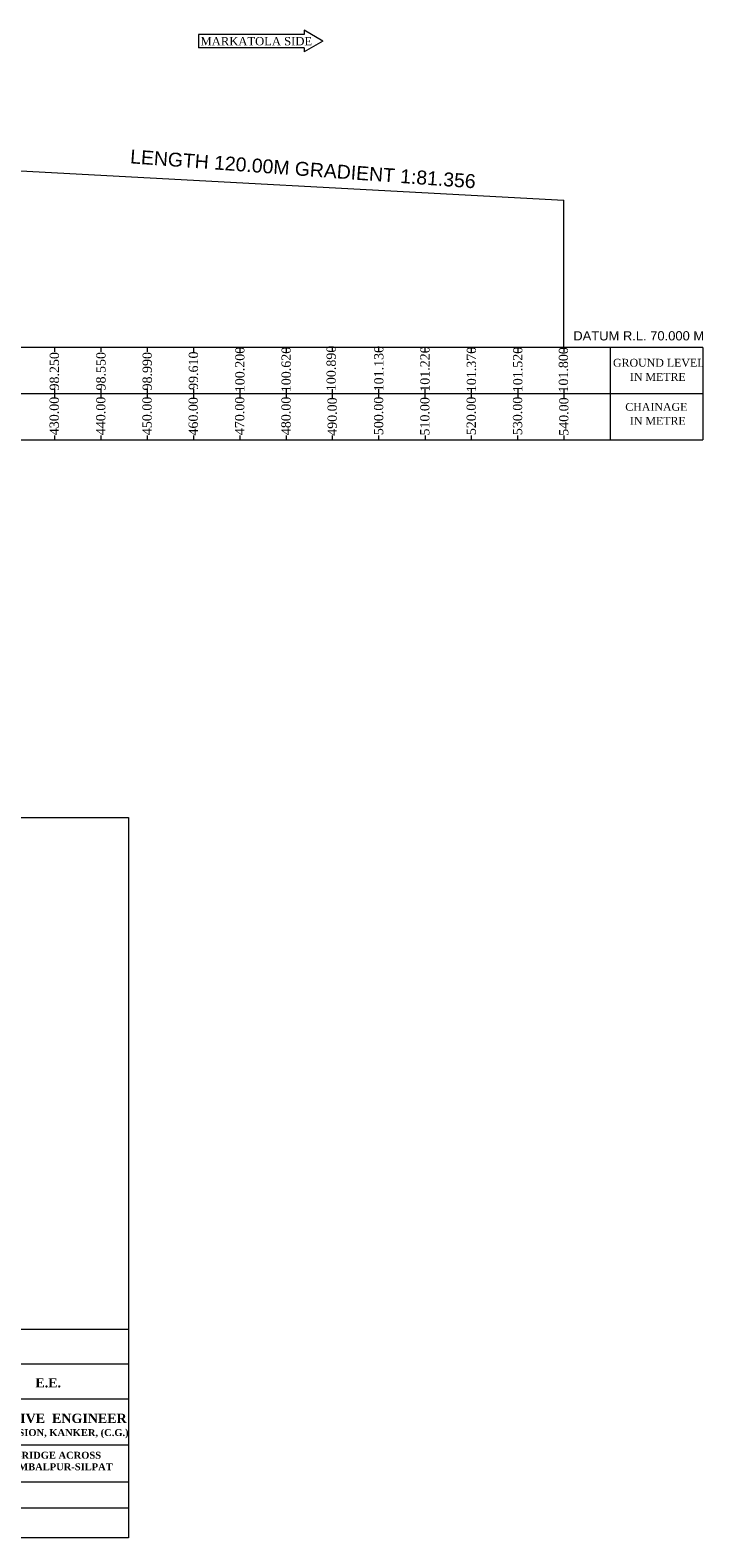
# Model space of a CAD drawing. Header units: millimetres. Extents: x -20950785 to 389010297, y -11535949 to 14056629.
# Tile 626 of 654: x 12398480 to 12543730, y 848034 to 1173639. Entities that reach past the tile are written whole.
import ezdxf

# ---------------------------------------------------------------- set-up
doc = ezdxf.new("R2010")
doc.units = ezdxf.units.MM
doc.header["$LTSCALE"] = 60
doc.header["$MEASUREMENT"] = 0
doc.linetypes.add('ACAD_ISO03W100', pattern=[30, 12, -18])
doc.layers.add('PDF_H.F.L.', color=7, linetype='ACAD_ISO03W100')
doc.layers.add('PDF_TEXT', color=7, linetype='Continuous')
doc.styles.add('Annotative', font='arial.ttf')
doc.styles.add('PDF Arial Bold', font='times.ttf')
doc.styles.add('style1', font='txt.shx', dxfattribs={"height": 1})

msp = doc.modelspace()

# ---------------------------------------------------------------- linework, layer by layer
at = {"linetype": 'Continuous', "lineweight": 9}
for p, q in [((12457631.17, 1172729.5), (12434839.51, 1172729.5)), ((12457631.17, 1173639.22), (12457631.17, 1172729.5)), ((12461701, 1171289.5), (12457631.17, 1173639.22)), ((12457631.17, 1169849.5), (12434839.51, 1169849.5)), ((12461701, 1171289.5), (12457631.17, 1168939.78)), ((12457631.17, 1169849.5), (12457631.17, 1168939.78))]:
    msp.add_line(p, q, dxfattribs=at)
at = {"color": 7, "linetype": 'Continuous', "lineweight": 9, "ltscale": 2}
for p, q in [((12434839.51, 1172729.5), (12434839.51, 1169849.5)), ((12393726.5, 1143408), (12513726.5, 1136933)), ((12513726.5, 1105133), (12513726.5, 1136933)), ((12543726.5, 1105133), (12543726.5, 1085137))]:
    msp.add_line(p, q, dxfattribs=at)
at = {"color": 7, "linetype": 'Continuous', "lineweight": 9}
for p, q in [((12513726.5, 1105133), (12373726.5, 1105133)), ((12403726.5, 1105133), (12403726.5, 1104133)), ((12413726.5, 1105133), (12413726.5, 1104133)), ((12423726.5, 1105133), (12423726.5, 1104133)), ((12433726.5, 1105133), (12433726.5, 1104133)), ((12443726.5, 1105133), (12443726.5, 1104133)), ((12453726.5, 1105133), (12453726.5, 1104133)), ((12463726.5, 1105133), (12463726.5, 1104133)), ((12463726.5, 1105133), (12463726.5, 1104133)), ((12473726.5, 1105133), (12473726.5, 1104133)), ((12483726.5, 1105133), (12483726.5, 1104133)), ((12493726.5, 1105133), (12493726.5, 1104133)), ((12543726.5, 1105133), (12503726.5, 1105133)), ((12503803, 1105133), (12503803, 1104133)), ((12513729.5, 1105133), (12513729.5, 1104133)), ((12523726.5, 1105137), (12523726.5, 1085137)), ((12543729.5, 1105133), (12543729.5, 1104133)), ((12513726.5, 1095133), (12373726.5, 1095133)), ((12403726.5, 1096133), (12403726.5, 1094133)), ((12413726.5, 1096133), (12413726.5, 1094133)), ((12423726.5, 1096133), (12423726.5, 1094133)), ((12433726.5, 1096133), (12433726.5, 1094133)), ((12443726.5, 1096133), (12443726.5, 1094133)), ((12453726.5, 1096133), (12453726.5, 1094133)), ((12463726.5, 1096133), (12463726.5, 1094133)), ((12463726.5, 1096133), (12463726.5, 1094133)), ((12473726.5, 1096133), (12473726.5, 1094133)), ((12483726.5, 1096133), (12483726.5, 1094133)), ((12493726.5, 1096133), (12493726.5, 1094133)), ((12543726.5, 1095133), (12503726.5, 1095133)), ((12503803, 1096133), (12503803, 1094133)), ((12513729.5, 1096133), (12513729.5, 1094133)), ((12373726.5, 1085133.91), (12543726.5, 1085137)), ((12403726.5, 1086133), (12403726.5, 1085133)), ((12413726.5, 1086133), (12413726.5, 1085133)), ((12423726.5, 1086133), (12423726.5, 1085133)), ((12433726.5, 1086133), (12433726.5, 1085133)), ((12443726.5, 1086133), (12443726.5, 1085133)), ((12453726.5, 1086133), (12453726.5, 1085133)), ((12463726.5, 1086133), (12463726.5, 1085133)), ((12463726.5, 1086133), (12463726.5, 1085133)), ((12473726.5, 1086133), (12473726.5, 1085133)), ((12483800.04, 1086133), (12483800.04, 1085133)), ((12493726.5, 1086133), (12493726.5, 1085133)), ((12503726.5, 1086133), (12503726.5, 1085133)), ((12513726.5, 1086133), (12513726.5, 1085133)), ((12523726.5, 1086133), (12523726.5, 1085133))]:
    msp.add_line(p, q, dxfattribs=at)
at = {"color": 7, "linetype": 'Continuous', "lineweight": 9, "ltscale": 20}
msp.add_lwpolyline([(12160044, 1003593), (12419693.46, 1003593), (12419693.46, 848033.5), (12160044, 848033.5)], close=True, dxfattribs=at)
at = {"layer": 'PDF_H.F.L.', "color": 7, "linetype": 'Continuous', "lineweight": 9}
for p, q in [((12419693.46, 893033.5), (12344693.46, 893033.5)), ((12419693.46, 885533.5), (12327905.23, 885533.5)), ((12327905.23, 878033.5), (12419693.46, 878033.5)), ((12419693.46, 868033.5), (12327905.23, 868033.5)), ((12327905.23, 860154.59), (12419693.46, 860154.59)), ((12351439.29, 854533.5), (12419693.46, 854533.5))]:
    msp.add_line(p, q, dxfattribs=at)

# ---------------------------------------------------------------- texts
at = {"linetype": 'Continuous', "lineweight": 9}
for s, insert, char_height, attachment_point, style in [('{\\fTimes New Roman|b0|i0|c0|p18;MARKATOLA SIDE}', (12459360.22, 1172156.97), 1800, 3, 'style1'), ('DATUM R.L. 70.000 M', (12515760.24, 1108631.53), 2000, 1, 'Annotative')]:
    msp.add_mtext(s, dxfattribs=dict(at, insert=insert, char_height=char_height, attachment_point=attachment_point, style=style))
at = {"linetype": 'Continuous', "lineweight": 9, "char_height": 2000, "attachment_point": 1, "rotation": 90}
for s, insert in [('{\\fTimes New Roman|b0|i0|c0|p18;98.250}', (12402703.53, 1095813.06)), ('{\\fTimes New Roman|b0|i0|c0|p18;98.550}', (12412754.52, 1095824.8)), ('{\\fTimes New Roman|b0|i0|c0|p18;98.990}', (12422754.52, 1095824.8)), ('{\\fTimes New Roman|b0|i0|c0|p18;99.610}', (12432725.65, 1095938.16)), ('{\\fTimes New Roman|b0|i0|c0|p18;100.200}', (12442754.52, 1095442.35)), ('{\\fTimes New Roman|b0|i0|c0|p18;100.620}', (12452754.52, 1095443.26)), ('{\\fTimes New Roman|b0|i0|c0|p18;100.890}', (12462477.22, 1095682.17)), ('{\\fTimes New Roman|b0|i0|c0|p18;101.130}', (12472755.8, 1095631.6)), ('{\\fTimes New Roman|b0|i0|c0|p18;101.220}', (12482725.65, 1095555.71)), ('{\\fTimes New Roman|b0|i0|c0|p18;101.370}', (12492754.52, 1095442.35)), ('{\\fTimes New Roman|b0|i0|c0|p18;101.520}', (12502754.52, 1095443.26)), ('{\\fTimes New Roman|b0|i0|c0|p18;101.800}', (12512616.24, 1095369.98)), ('{\\fTimes New Roman|b0|i0|c0|p18;430.00}', (12402667.76, 1086156.98)), ('{\\fTimes New Roman|b0|i0|c0|p18;440.00}', (12412718.75, 1086168.72)), ('{\\fTimes New Roman|b0|i0|c0|p18;450.00}', (12422718.75, 1086168.72)), ('{\\fTimes New Roman|b0|i0|c0|p18;460.00}', (12432689.83, 1086090.03)), ('{\\fTimes New Roman|b0|i0|c0|p18;470.00}', (12442718.75, 1086168.72)), ('{\\fTimes New Roman|b0|i0|c0|p18;480.00}', (12452718.75, 1086169.63)), ('{\\fTimes New Roman|b0|i0|c0|p18;490.00}', (12462696.05, 1086026.91)), ('{\\fTimes New Roman|b0|i0|c0|p18;500.00}', (12472718.75, 1086169.63)), ('{\\fTimes New Roman|b0|i0|c0|p18;510.00}', (12482689.83, 1086090.03)), ('{\\fTimes New Roman|b0|i0|c0|p18;520.00}', (12492718.75, 1086168.72)), ('{\\fTimes New Roman|b0|i0|c0|p18;530.00}', (12502718.75, 1086169.63)), ('{\\fTimes New Roman|b0|i0|c0|p18;540.00}', (12512696.05, 1086026.91))]:
    msp.add_mtext(s, dxfattribs=dict(at, insert=insert))
at = {"layer": 'PDF_H.F.L.', "color": 7, "linetype": 'Continuous', "lineweight": 9, "char_height": 1700, "attachment_point": 7, "style": 'PDF Arial Bold'}
for s, insert in [('GROUND LEVEL', (12524334.77, 1100920.59)), ('IN METRE', (12527986.19, 1097903.11)), ('CHAINAGE', (12526986.19, 1091403.11)), ('IN METRE', (12527986.19, 1088403.11))]:
    msp.add_mtext(s, dxfattribs=dict(at, insert=insert))
at = {"layer": 'PDF_H.F.L.', "color": 7, "linetype": 'Continuous', "lineweight": 9}
for s, insert, char_height, width, attachment_point in [('{\\fTimes New Roman|b1|i0|c0|p18;E.E.}', (12399601.91, 882518.32), 2000, 27635.1625, 1), ('{\\fTimes New Roman|b1|i0|c0|p18;\\H1.33333x;OFFICE  OF  THE  EXECUTTIVE  ENGINEER\\H0.75x;\\PP.W.D. BRIDGE CONSTRUCTION DIVISION, KANKER, (C.G.)}', (12387263.76, 874851.29), 1500, 71252.7222, 2), ('{\\fTimes New Roman|b1|i0|c0|p18;CONSTRUCTION OF HIGH LEVEL BRIDGE ACROSS SAMBALPUR NALA IN K.M.-1/2 ON SAMBALPUR-SILPAT ROAD.             }', (12385563.81, 866627.11), 1500, 68743.6896, 2)]:
    msp.add_mtext(s, dxfattribs=dict(at, insert=insert, char_height=char_height, width=width, attachment_point=attachment_point))
at = {"layer": 'PDF_TEXT', "color": 7, "linetype": 'Continuous', "lineweight": 9, "insert": (12419993.27, 1144846.58), "char_height": 3000, "attachment_point": 7, "rotation": 355.8430709, "style": 'Annotative'}
msp.add_mtext('LENGTH 120.00M GRADIENT 1:81.356', dxfattribs=at)

doc.saveas('drawing.dxf')
